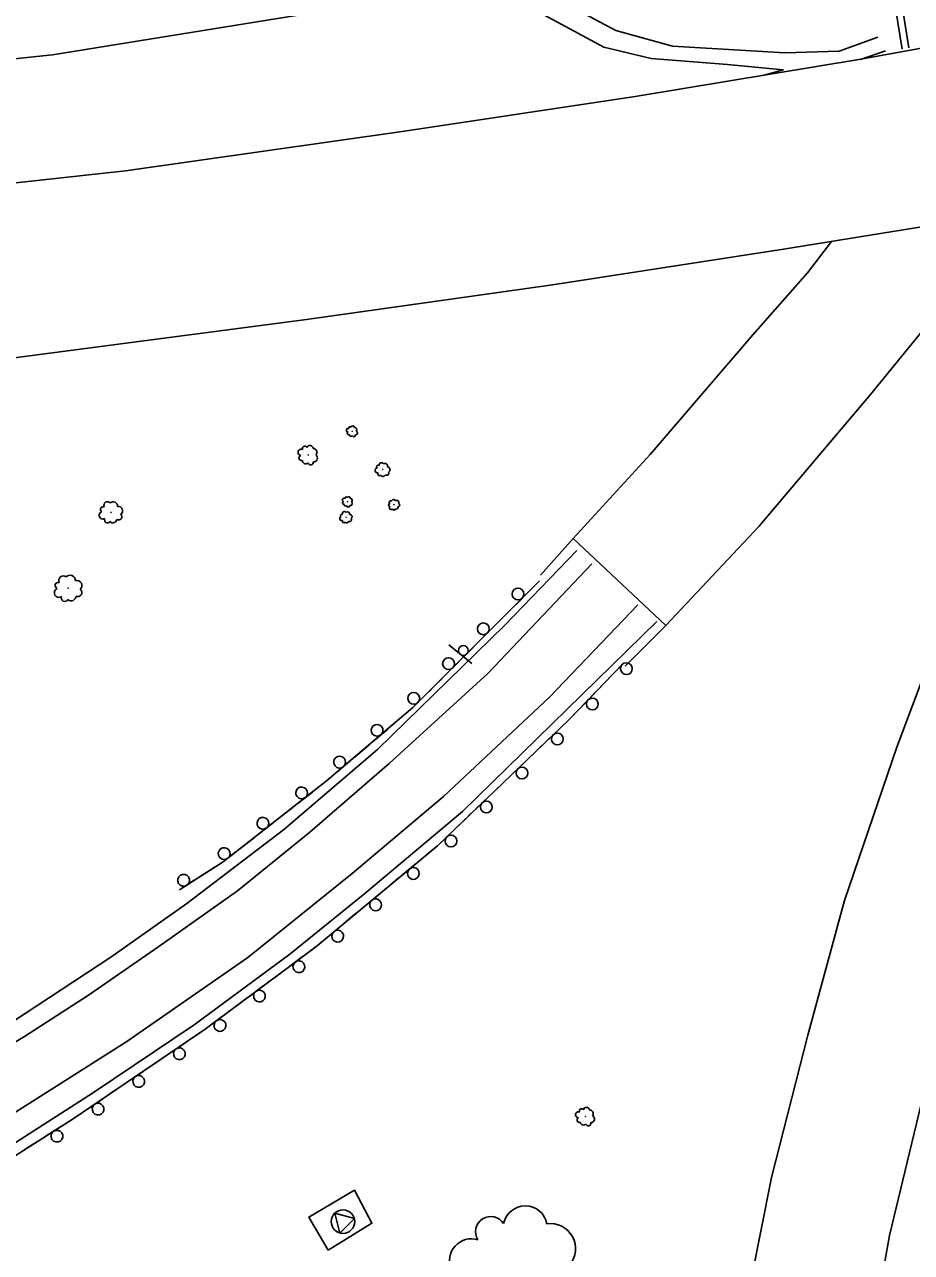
# Model space of a CAD drawing. Extents: x 1722896 to 1754269, y 648279 to 666297.
# Drawn here: x 1739800.3 to 1740025.8, y 649494.8 to 649807.1 of the extents above; entities that cross this region are included whole.
import ezdxf

# ---------------------------------------------------------------- set-up
doc = ezdxf.new("R2010")
doc.units = 0
for name, color, linetype in [('DESIGN - CENTERLINE - Proposed', 7, 'Continuous'), ('DESIGN - CENTERLINE - Proposed Text', 7, 'Continuous'), ('DESIGN - PUBLIC HEARING - Shapes', 7, 'Continuous'), ('DESIGN - SCRATCH - User 1', 7, 'Continuous'), ('SURVEY - CENTERLINE - Preliminary Text', 7, 'Continuous'), ('SURVEY - VEGETATION - Features with Text', 7, 'Continuous')]:
    doc.layers.add(name, color=color, linetype=linetype)

msp = doc.modelspace()

# ---------------------------------------------------------------- linework, layer by layer
at = {"layer": 'DESIGN - CENTERLINE - Proposed'}
for points in [[(1739883.49, 649811.64), (1739807.36, 649799.36), (1739718.41, 649790.03), (1739714.64, 649834.11)], [(1739929.07, 649817.11), (1739950.58, 649805.55), (1739965.02, 649801.6), (1739993.58, 649799.84), (1740007.36, 649800.32), (1740017.23, 649803.89)], [(1740311.18, 649815.48), (1740252.11, 649801.34), (1740185.9, 649786.7), (1740134.66, 649775.2), (1740065.62, 649761.68), (1739993.29, 649749.93), (1739934.52, 649740.92), (1739871.95, 649732.07), (1739796.35, 649722.13), (1739725.58, 649714.48), (1739720.83, 649758.39), (1739765.45, 649763.24), (1739825.93, 649769.9), (1739896.26, 649779.88), (1739955.57, 649788.74), (1740012.93, 649798.24), (1740086.18, 649811.56)], [(1739988.34, 649794.17), (1739993.19, 649795.53), (1739979.04, 649796.94), (1739959.62, 649798.46), (1739947.53, 649801.3), (1739920.4, 649816.07)], [(1740019.18, 649800.42), (1740012.82, 649798.22)], [(1740128.05, 649773.9), (1740124.36, 649768.1), (1740106.87, 649738.06), (1740087.96, 649699.08), (1740069.56, 649658.57), (1740050.39, 649607.57), (1740037.48, 649565.88), (1740030.45, 649541.67), (1740020.21, 649499.12), (1740006.64, 649422.99), (1739974.92, 649426.36), (1739977.07, 649444.09), (1739982.23, 649473.79), (1739990.2, 649513.88), (1739999.42, 649550.07), (1740008.75, 649584.3), (1740022.03, 649623.31), (1740034.25, 649655.76), (1740051.14, 649696.53), (1740063.65, 649723.2), (1740080.42, 649756.76), (1740085.71, 649765.61)], [(1740052.45, 649759.54), (1740044.27, 649748.42), (1740015.36, 649712.95), (1739986.97, 649679.4), (1739963.34, 649654.21), (1739939.75, 649676.34), (1739959.34, 649697.7), (1739985.41, 649728.15), (1739999.34, 649743.96), (1740005.44, 649751.9)], [(1739939.75, 649676.34), (1739931.43, 649667.04)], [(1739963.34, 649654.21), (1739953.01, 649643.93)]]:
    msp.add_lwpolyline(points, dxfattribs=at)
at = {"layer": 'DESIGN - CENTERLINE - Proposed Text'}
for p, q in [((1739884.15, 649503.42), (1739879.14, 649504.78)), ((1739879.14, 649504.78), (1739880.47, 649499.75)), ((1739880.47, 649499.75), (1739884.15, 649503.42))]:
    msp.add_line(p, q, dxfattribs=at)
msp.add_lwpolyline([(1739877.5, 649495.42), (1739872.6, 649503.8), (1739884.17, 649510.63), (1739888.6, 649502.24), (1739877.5, 649495.42)], dxfattribs=at)
msp.add_circle((1739881.25, 649502.65), 3, dxfattribs=at)
at = {"layer": 'DESIGN - PUBLIC HEARING - Shapes'}
msp.add_line((1739913.97, 649644.55), (1739908.18, 649649.32), dxfattribs=at)
msp.add_circle((1739911.83, 649647.89), 1.25, dxfattribs=at)
at = {"layer": 'DESIGN - SCRATCH - User 1'}
for points in [[(1739931.21, 649665.59), (1739899.03, 649633.36), (1739877.08, 649614.72), (1739850.76, 649594.12), (1739839.66, 649587)], [(1739931.21, 649665.59), (1739929.55, 649663.93)], [(1739928.42, 649662.8), (1739925.17, 649659.54)], [(1739924.04, 649658.41), (1739922.38, 649656.75)], [(1739919.59, 649653.95), (1739916.34, 649650.7)], [(1739922.38, 649656.75), (1739920.72, 649655.08)], [(1739913.55, 649647.9), (1739911.89, 649646.24)], [(1739915.21, 649649.57), (1739913.55, 649647.9)], [(1739783.11, 649506.82), (1739790.14, 649514.48), (1739812.62, 649528.76), (1739846.25, 649551.61), (1739874.26, 649572.48), (1739905.28, 649598.23), (1739938.58, 649630.16), (1739952.52, 649644.6)], [(1739910.76, 649645.11), (1739907.51, 649641.85)], [(1739950.65, 649642.67), (1739952.52, 649644.6)], [(1739947.91, 649639.82), (1739949.54, 649641.52)], [(1739904.72, 649639.06), (1739903.05, 649637.39)], [(1739906.38, 649640.72), (1739904.72, 649639.06)], [(1739946.28, 649638.13), (1739947.91, 649639.82)], [(1739901.92, 649636.26), (1739899.03, 649633.36), (1739898.65, 649633.04)], [(1739941.97, 649633.67), (1739945.16, 649636.98)], [(1739939.23, 649630.83), (1739940.86, 649632.52)], [(1739895.64, 649630.48), (1739893.84, 649628.96)], [(1739897.43, 649632), (1739895.64, 649630.48)], [(1739937.55, 649629.18), (1739938.58, 649630.16), (1739939.23, 649630.83)], [(1739892.63, 649627.92), (1739889.12, 649624.94)], [(1739933.08, 649624.89), (1739936.4, 649628.07)], [(1739887.9, 649623.91), (1739886.11, 649622.39)], [(1739930.23, 649622.15), (1739931.93, 649623.78)], [(1739883.1, 649619.83), (1739879.59, 649616.85)], [(1739886.11, 649622.39), (1739884.32, 649620.86)], [(1739928.53, 649620.53), (1739930.23, 649622.15)], [(1739924.06, 649616.24), (1739927.38, 649619.42)], [(1739876.57, 649614.31), (1739874.72, 649612.86)], [(1739878.38, 649615.81), (1739877.08, 649614.72), (1739876.57, 649614.31)], [(1739919.51, 649611.88), (1739921.21, 649613.5)], [(1739921.21, 649613.5), (1739922.9, 649615.13)], [(1739873.46, 649611.88), (1739869.83, 649609.05)], [(1739915.04, 649607.58), (1739918.36, 649610.77)], [(1739868.57, 649608.06), (1739866.72, 649606.61)], [(1739863.61, 649604.18), (1739859.99, 649601.34)], [(1739866.72, 649606.61), (1739864.87, 649605.16)], [(1739910.49, 649603.22), (1739912.19, 649604.85)], [(1739912.19, 649604.85), (1739913.88, 649606.48)], [(1739906.01, 649598.93), (1739909.33, 649602.11)], [(1739856.88, 649598.91), (1739855.03, 649597.46)], [(1739858.73, 649600.36), (1739856.88, 649598.91)], [(1739903.02, 649596.35), (1739904.83, 649597.85)], [(1739853.76, 649596.48), (1739850.76, 649594.12), (1739850.1, 649593.7)], [(1739901.22, 649594.85), (1739903.02, 649596.35)], [(1739846.77, 649591.57), (1739844.8, 649590.3)], [(1739848.75, 649592.84), (1739846.77, 649591.57)], [(1739896.45, 649590.89), (1739899.98, 649593.83)], [(1739843.45, 649589.44), (1739839.66, 649587)], [(1739891.6, 649586.87), (1739893.41, 649588.37)], [(1739893.41, 649588.37), (1739895.21, 649589.87)], [(1739886.83, 649582.91), (1739890.37, 649585.85)], [(1739881.98, 649578.89), (1739883.79, 649580.39)], [(1739883.79, 649580.39), (1739885.59, 649581.89)], [(1739877.21, 649574.93), (1739880.75, 649577.86)], [(1739874.17, 649572.41), (1739874.26, 649572.48), (1739875.98, 649573.9)], [(1739867.31, 649567.3), (1739871, 649570.05)], [(1739872.28, 649571), (1739874.17, 649572.41)], [(1739862.26, 649563.54), (1739864.14, 649564.94)], [(1739864.14, 649564.94), (1739866.03, 649566.34)], [(1739857.29, 649559.83), (1739860.97, 649562.58)], [(1739852.23, 649556.07), (1739854.12, 649557.47)], [(1739854.12, 649557.47), (1739856, 649558.88)], [(1739847.26, 649552.36), (1739850.95, 649555.11)], [(1739844.03, 649550.1), (1739845.97, 649551.42)], [(1739836.96, 649545.29), (1739840.76, 649547.88)], [(1739842.08, 649548.78), (1739844.03, 649550.1)], [(1739831.74, 649541.75), (1739833.69, 649543.07)], [(1739833.69, 649543.07), (1739835.63, 649544.39)], [(1739826.62, 649538.27), (1739830.42, 649540.85)], [(1739821.41, 649534.73), (1739823.35, 649536.05)], [(1739823.35, 649536.05), (1739825.29, 649537.37)], [(1739816.28, 649531.24), (1739820.08, 649533.83)], [(1739813.01, 649529.02), (1739814.95, 649530.34)], [(1739805.8, 649524.43), (1739809.68, 649526.89)], [(1739811.03, 649527.75), (1739812.62, 649528.76), (1739813.01, 649529.02)], [(1739802.47, 649522.31), (1739804.45, 649523.57)], [(1739800.48, 649521.05), (1739802.47, 649522.31)]]:
    msp.add_lwpolyline(points, dxfattribs=at)
for centre, start, end in [((1739925.75, 649662.25), 68.3052, 68.2954), ((1739916.92, 649653.4), 68.3052, 68.2954), ((1739908.09, 649644.56), 68.3052, 68.2954), ((1739953.31, 649643.26), 249.2678, 249.258), ((1739899.25, 649635.71), 68.3052, 68.2954), ((1739944.63, 649634.27), 249.2678, 249.258), ((1739889.92, 649627.59), 63.6123, 63.6025), ((1739935.76, 649625.38), 247.0627, 247.0529), ((1739880.39, 649619.5), 63.6123, 63.6025), ((1739926.74, 649616.73), 247.0627, 247.0529), ((1739870.74, 649611.66), 61.2936, 61.2838), ((1739917.72, 649608.08), 247.0627, 247.0529), ((1739860.89, 649603.96), 61.2936, 61.2838), ((1739908.7, 649599.43), 247.0627, 247.0529), ((1739851.05, 649596.25), 61.2936, 61.2838), ((1739899.15, 649591.19), 242.9564, 242.9466), ((1739840.72, 649589.47), 55.9419, 55.9321), ((1739889.54, 649583.21), 242.9564, 242.9466), ((1739879.92, 649575.23), 242.9564, 242.9466), ((1739870.03, 649567.46), 239.9499, 239.9401), ((1739860.01, 649559.99), 239.9499, 239.9401), ((1739849.98, 649552.52), 239.9499, 239.9401), ((1739839.68, 649545.33), 237.4562, 237.4464), ((1739829.34, 649538.31), 237.4562, 237.4464), ((1739819, 649531.28), 237.4562, 237.4464), ((1739808.53, 649524.38), 235.6757, 235.6658)]:
    msp.add_arc(centre, 1.5, start, end, dxfattribs=at)
at = {"layer": 'SURVEY - CENTERLINE - Preliminary Text'}
for points in [[(1740018.53, 649831.27), (1740023.39, 649800.83)], [(1740020.3, 649831.6), (1740025.14, 649801.13)], [(1739749.23, 649526.94), (1739773.34, 649539.52), (1739797.27, 649553.42), (1739822.22, 649569.88), (1739841.56, 649583.56), (1739866.13, 649602.32), (1739890.04, 649622.7), (1739922.41, 649654.3), (1739940.74, 649673.35)], [(1739750.55, 649522.1), (1739762.2, 649527.83), (1739782.03, 649538.78), (1739800.26, 649549.69), (1739816.56, 649560.26), (1739834.47, 649572.6), (1739854.44, 649586.79), (1739872.8, 649601.65), (1739892.96, 649619.19), (1739918.1, 649642.05), (1739944.51, 649669.89)], [(1739956.21, 649659.47), (1739933.78, 649636), (1739906.83, 649610.74), (1739883.59, 649591.14), (1739857.1, 649569.79), (1739826.29, 649548.47), (1739790.01, 649525.52), (1739755.32, 649507.33)], [(1739756.87, 649500.8), (1739777.72, 649511.69), (1739797.9, 649522.72), (1739817.86, 649535.49), (1739843.43, 649552.68), (1739867.71, 649570.66), (1739886.78, 649586.11), (1739911.6, 649606.98), (1739961.06, 649655.27)]]:
    msp.add_lwpolyline(points, dxfattribs=at)
at = {"layer": 'SURVEY - VEGETATION - Features with Text'}
for centre, radius in [((1739883.59, 649703.61), 0.0163), ((1739872.42, 649697.61), 0.0293), ((1739891.35, 649693.89), 0.0211), ((1739882.4, 649685.74), 0.0155), ((1739822.29, 649683.04), 0.0338), ((1739894.22, 649684.97), 0.0163), ((1739882.02, 649681.77), 0.0177), ((1739811.39, 649663.72), 0.0408), ((1739942.9, 649529.36), 0.0276)]:
    msp.add_circle(centre, radius, dxfattribs=at)
for centre, radius, start, end in [((1739882.58, 649703.9), 0.465, 70.2965, 263.7162), ((1739883.02, 649704.49), 0.32, 30.2758, 209.0215), ((1739883.75, 649704.53), 0.466, 8.1597, 164.9486), ((1739884.25, 649704.07), 0.531, 317.2124, 94.7366), ((1739882.67, 649703.11), 0.354, 112.9152, 290.2343), ((1739883.29, 649702.85), 0.502, 188.2022, 315.0479), ((1739884.01, 649702.62), 0.389, 198.3611, 13.3614), ((1739884.41, 649703.23), 0.528, 268.1082, 63.9467), ((1739870.66, 649698.27), 0.837, 65.5512, 258.9709), ((1739871.53, 649699.27), 0.575, 25.5305, 204.2762), ((1739872.84, 649699.23), 0.838, 3.4144, 160.2033), ((1739873.67, 649698.33), 0.955, 312.4671, 89.9913), ((1739870.7, 649696.84), 0.637, 108.1699, 285.489), ((1739871.77, 649696.28), 0.902, 183.4569, 310.3026), ((1739873.03, 649695.76), 0.7, 193.6158, 8.6161), ((1739873.83, 649696.81), 0.949, 263.3629, 59.2014), ((1739890.2, 649694.6), 0.416, 55.4952, 234.2409), ((1739891.03, 649695.05), 0.605, 33.3791, 190.168), ((1739891.88, 649694.79), 0.69, 342.4318, 119.956), ((1739892.53, 649693.89), 0.685, 293.3276, 89.1661), ((1739890.01, 649693.66), 0.604, 95.5159, 288.9356), ((1739890.55, 649692.78), 0.46, 138.1346, 315.4537), ((1739891.42, 649692.82), 0.651, 213.4216, 340.2673), ((1739892.4, 649692.95), 0.505, 223.5805, 38.5808), ((1739821.42, 649684.76), 0.968, 44.6515, 201.4404), ((1739822.83, 649684.61), 1.1, 353.7043, 131.2285), ((1739881.52, 649686.21), 0.443, 58.5264, 251.9461), ((1739881.45, 649685.45), 0.337, 101.1451, 278.4643), ((1739882.04, 649686.67), 0.305, 18.5058, 197.2514), ((1739882.72, 649686.57), 0.444, 356.3896, 153.1785), ((1739883.09, 649685.23), 0.502, 256.3382, 52.1767), ((1739883.1, 649686.04), 0.505, 305.4423, 82.9666), ((1739893.17, 649684.87), 0.322, 92.6255, 271.3711), ((1739893.47, 649685.54), 0.468, 70.5093, 227.2983), ((1739894.12, 649685.77), 0.534, 19.5621, 157.0863), ((1739894.94, 649685.52), 0.53, 330.4579, 126.2964), ((1739895.3, 649684.88), 0.391, 260.7108, 75.7111), ((1739820.26, 649682.27), 0.966, 106.7884, 300.2081), ((1739820.26, 649683.8), 0.664, 66.7677, 245.5133), ((1739824.23, 649681.9), 0.808, 234.853, 49.8533), ((1739824.13, 649683.42), 1.1, 304.6001, 100.4386), ((1739880.98, 649682.24), 0.349, 62.826, 241.5716), ((1739881.63, 649682.71), 0.508, 40.7098, 197.4987), ((1739881.97, 649685.09), 0.477, 176.4322, 303.2778), ((1739882.36, 649682.58), 0.579, 349.7626, 127.2868), ((1739882.6, 649684.73), 0.37, 186.5911, 1.5914), ((1739883, 649681.9), 0.576, 300.6584, 96.4969), ((1739893.49, 649684.21), 0.467, 132.6462, 326.0659), ((1739894.24, 649683.92), 0.356, 175.2648, 352.584), ((1739894.76, 649684.35), 0.504, 250.5519, 17.3976), ((1739821.38, 649681.06), 0.735, 149.407, 326.7262), ((1739822.73, 649681.39), 1.04, 224.6941, 351.5397), ((1739880.93, 649681.44), 0.507, 102.8467, 296.2664), ((1739881.47, 649680.77), 0.386, 145.4653, 322.7845), ((1739882.2, 649680.89), 0.547, 220.7524, 347.5981), ((1739883, 649681.1), 0.425, 230.9113, 45.9116), ((1739810.14, 649665.7), 1.17, 50.2423, 207.0312), ((1739811.86, 649665.69), 1.33, 359.295, 136.8193), ((1739809.04, 649662.56), 1.17, 112.3791, 305.7988), ((1739808.85, 649664.4), 0.804, 72.3585, 251.1041), ((1739813.56, 649664.4), 1.33, 310.1909, 106.0294), ((1739813.86, 649662.58), 0.977, 240.4438, 55.444), ((1739810.52, 649661.24), 0.889, 154.9978, 332.317), ((1739812.12, 649661.79), 1.26, 230.2849, 357.1305), ((1739941.18, 649529.82), 0.789, 71.2202, 264.6399), ((1739941.91, 649530.83), 0.542, 31.1995, 209.9452), ((1739943.14, 649530.92), 0.79, 9.0834, 165.8723), ((1739944, 649530.15), 0.9, 318.1361, 95.6603), ((1739944.29, 649528.74), 0.895, 269.0319, 64.8704), ((1739941.35, 649528.48), 0.6, 113.8389, 291.158), ((1739942.41, 649528.06), 0.85, 189.1259, 315.9716), ((1739943.64, 649527.68), 0.66, 199.2848, 14.2851), ((1739927.59, 649501.01), 5.63, 11.0529, 167.8418), ((1739918.84, 649500.08), 3.87, 33.169, 211.9147), ((1739933.96, 649495.74), 6.42, 320.1056, 97.6298), ((1739913.93, 649492.66), 5.62, 73.1897, 266.6094)]:
    msp.add_arc(centre, radius, start, end, dxfattribs=at)

doc.saveas('drawing.dxf')
